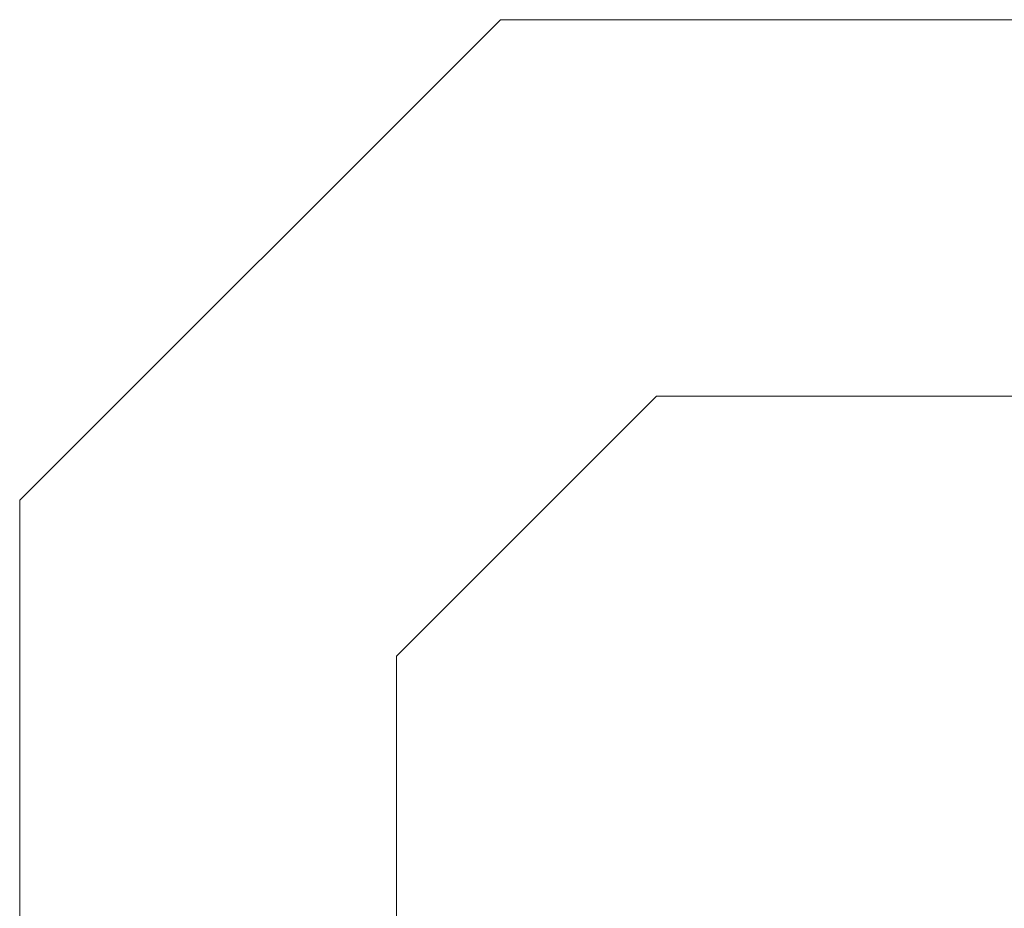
# Model space of a CAD drawing. Header units: feet. Extents: x 8 to 127, y 6 to 90.
# Tile 326 of 538: x 42.215 to 42.607, y 55.884 to 56.238. Entities that reach past the tile are written whole.
import ezdxf

# ---------------------------------------------------------------- set-up
doc = ezdxf.new("R2010")
doc.units = ezdxf.units.FT
doc.header["$MEASUREMENT"] = 0
doc.layers.add('MOBILIARIO', color=250, linetype='Continuous')

msp = doc.modelspace()

# ---------------------------------------------------------------- linework, layer by layer
at = {"layer": 'MOBILIARIO', "lineweight": 5}
for p, q in [((42.40664, 56.238), (42.21522, 56.04657)), ((43.32379, 56.238), (42.40664, 56.238)), ((42.36522, 55.98444), (42.46877, 56.088)), ((42.46877, 56.088), (43.26166, 56.088)), ((42.21522, 56.04657), (42.21522, 55.12942)), ((42.36522, 55.19155), (42.36522, 55.98444))]:
    msp.add_line(p, q, dxfattribs=at)

doc.saveas('drawing.dxf')
